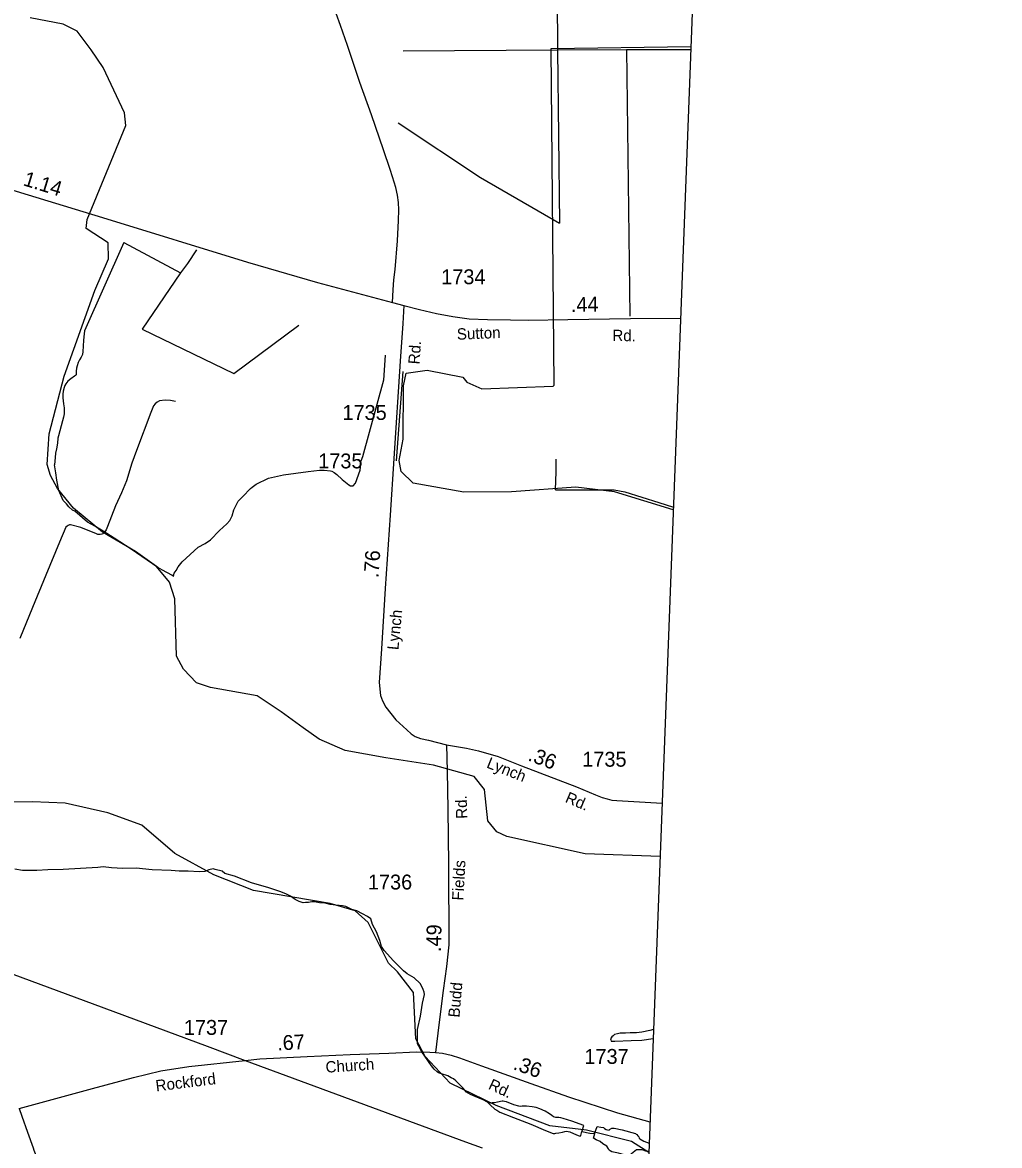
# Model space of a CAD drawing. Extents: x 2206922 to 2357709, y 510027 to 673830.
# Drawn here: x 2343846 to 2352056, y 542251 to 551690 of the extents above; entities that cross this region are included whole.
import ezdxf

# ---------------------------------------------------------------- set-up
doc = ezdxf.new("R2010")
doc.units = 0
for name, color, linetype in [('Exist Boundary Political CountyLine', 7, 'Continuous'), ('Exist Hydrographic Misc Water Feature', 7, 'Continuous'), ('Exist Road Non-System Type 51', 7, 'Continuous'), ('Exist Road Secondary Mileage Hundredths English Label', 7, 'Continuous'), ('Exist Road Secondary Type 51 Attributed', 7, 'Continuous'), ('Exist Road Secondary Type 51 Label', 7, 'Continuous'), ('Exist Road Secondary Type 51 Number Label', 7, 'Continuous'), ('Exist Utilities Electrical Transmission Line', 7, 'Continuous')]:
    doc.layers.add(name, color=color, linetype=linetype)

msp = doc.modelspace()

# ---------------------------------------------------------------- linework, layer by layer
at = {"layer": 'Exist Boundary Political CountyLine'}
msp.add_lwpolyline([(2352055.7, 585131.1), (2350627.1, 582133.9), (2348329.9, 521702.6)], dxfattribs=at)
at = {"layer": 'Exist Hydrographic Misc Water Feature'}
for p, q in [((2348334, 552334.2), (2348342.6, 551460.7)), ((2347045.4, 551453), (2348342.6, 551460.7)), ((2348342.6, 551460.7), (2348922.3, 551463.5)), ((2348342.6, 551460.7), (2348358, 550003.4)), ((2348922.3, 551463.5), (2349461.2, 551464.2)), ((2348922.3, 551463.5), (2348949.1, 549221.1)), ((2344697.8, 549839.7), (2345174.7, 549587.5)), ((2347041.5, 548758.1), (2346984.5, 548004.8))]:
    msp.add_line(p, q, dxfattribs=at)
for points in [[(2344053.9, 547974.5), (2344069.9, 548234.3), (2344197, 548718.6), (2344455, 549437.8), (2344568, 549705), (2344567, 549839.4), (2344382, 549959.9), (2344389, 550035.7), (2344713, 550823.3), (2344703.9, 550931.2), (2344523.9, 551311.2), (2344422, 551461.3), (2344303.9, 551617.3), (2344187, 551674.9), (2343911, 551729.5)], [(2347011.4, 548009.8), (2347044, 548186.9), (2347047.1, 548636.5), (2347070, 548742.5), (2347245.1, 548769.3), (2347546.2, 548709.2), (2347579, 548667.9), (2347705.1, 548610.6), (2348304, 548634.8), (2348313.1, 548641.7), (2348287, 551472.8), (2349462.1, 551487.1)], [(2347002.8, 550847), (2347693.8, 550387.5), (2348358, 550003.4)], [(2344697.8, 549839.7), (2344366.8, 549097.9), (2344362.9, 549072.1), (2344357.8, 549020.2), (2344356.2, 548970.2), (2344352.9, 548924), (2344349.2, 548899.8), (2344337.5, 548876), (2344323.8, 548853.8), (2344312.3, 548833.6), (2344304.3, 548805.7), (2344298.7, 548785.4), (2344296.5, 548759.4), (2344296.9, 548739.4), (2344295.5, 548727.5), (2344291.4, 548723.2), (2344283.2, 548717.2), (2344251.8, 548695.1), (2344228, 548674.8), (2344210.2, 548652.3), (2344202, 548638.5), (2344196.4, 548622.3), (2344187, 548592.1), (2344185.4, 548566), (2344183.7, 548536.3), (2344186.2, 548510.3), (2344190.3, 548484.2), (2344196.6, 548452.4), (2344196.8, 548426.4), (2344195.2, 548400.3), (2344189.5, 548374.4), (2344182.1, 548342.3), (2344170.8, 548300.1), (2344159.1, 548258.1), (2344147.4, 548216.1), (2344141.5, 548195.9), (2344140.4, 548155.9), (2344130.8, 548107.9), (2344123, 548069.7), (2344119.7, 548033.7), (2344114.4, 547971.7)], [(2345308.2, 549779.1), (2345231.5, 549664.1), (2345174.7, 549587.5)], [(2345174.7, 549587.5), (2344850.3, 549112), (2345622.6, 548741.2), (2346167.2, 549145.5)], [(2346892, 548894.5), (2346880.6, 548684.2), (2346704.2, 548038.4), (2346688.8, 548002.6)], [(2349203.4, 544681.3), (2348575.1, 544704.3), (2347915, 544848.4), (2347831.2, 544887.6), (2347755.1, 544979.7), (2347727, 545244.4), (2347642.1, 545352.5), (2347300.1, 545447.1), (2346899, 545509.7), (2346557, 545571.4), (2346339, 545667.6), (2346205.1, 545760.6), (2346020, 545897.6), (2345818, 546030.6), (2345426.1, 546100), (2345309, 546141.3), (2345198.9, 546255), (2345140.1, 546364.2), (2345125.1, 546846), (2345082, 546985.4), (2344971.9, 547118.7), (2344796, 547242.9), (2344519, 547405.7), (2344275, 547609.2), (2344140, 547774.4), (2344080, 547883.5), (2344053.9, 547974.5)], [(2345115.1, 547032.9), (2345100.9, 547044.8), (2345022.6, 547087.7), (2344982, 547109.3), (2344758.5, 547264.5), (2344615.6, 547356.6), (2344523.1, 547415.5), (2344452.5, 547456.5), (2344392, 547489.9), (2344285.2, 547582.7), (2344266.8, 547592.3), (2344234.4, 547620.3), (2344214.3, 547644), (2344188.2, 547673.9), (2344150.7, 547755.7), (2344133.5, 547843.9), (2344125.1, 547905.6), (2344120.6, 547939.5), (2344114.4, 547971.7)], [(2345115.1, 547032.9), (2345119, 547060.7), (2345138.2, 547085), (2345154.4, 547115.4), (2345187.9, 547155.8), (2345321.8, 547281.2), (2345381.8, 547309.9), (2345425.5, 547342.2), (2345502.4, 547421.5), (2345561.9, 547477.8), (2345589.3, 547504.5), (2345606.6, 547544.5), (2345622.2, 547594.9), (2345659.3, 547667.2), (2345698.6, 547707.4), (2345761.8, 547772.2), (2345775.7, 547784.3), (2345809.4, 547810.8), (2345912.9, 547860.2), (2346038.6, 547887.5), (2346245.9, 547915.9), (2346341.9, 547927.5), (2346381.9, 547927.9), (2346433.8, 547922.5), (2346446.3, 547919.1), (2346465.9, 547907.2), (2346486.2, 547891.5), (2346532.6, 547848.1), (2346589.4, 547803), (2346601.1, 547797.2), (2346609.3, 547797.2), (2346625.3, 547797.2), (2346643.1, 547817.7), (2346682.1, 547928.2), (2346685.6, 547952.4), (2346689, 547980.3), (2346688.8, 548002.6)], [(2349314.1, 547594.8), (2348821.2, 547746.6), (2348496.2, 547786), (2347955, 547744.5), (2347555, 547741.5), (2347129.1, 547819.5), (2347028, 547917.2), (2347011.4, 548009.8)], [(2348324.9, 547761), (2348331.1, 547913), (2348329.9, 548021)], [(2348324.9, 547761), (2348547, 547761.7), (2348818.7, 547763), (2348861, 547753.4), (2348906.9, 547746.1), (2349193.5, 547656), (2349315, 547617.7)], [(2349108.8, 542193.5), (2348962, 542284.8), (2348586.2, 542381.2), (2348277.2, 542418), (2347826.1, 542586.9), (2347440.1, 542774.8), (2347229.1, 542999.3), (2347152, 543147.2), (2347131.1, 543536.8), (2346996, 543711.9), (2346920.1, 543784.3), (2346749.1, 544125.3), (2346640, 544222.6), (2346431.1, 544286.4), (2345788, 544395), (2345453, 544525.9), (2345125.9, 544706.4), (2344849.1, 544944.5), (2344564.1, 545048), (2344205, 545128.7), (2343930.1, 545140.6), (2343164, 545132.6)], [(2345448.7, 544578.1), (2345413, 544567.6), (2345379.2, 544555.3), (2345331.2, 544550.4), (2345239.1, 544557.3), (2345161.2, 544558.5), (2345094.8, 544563.6), (2344935.2, 544569.7), (2344800.9, 544582.2), (2344688.8, 544580.8), (2344594.8, 544585.6), (2344525.1, 544592.9), (2344478.8, 544588.5), (2344333, 544580.4), (2344187.4, 544570.7), (2344059.7, 544569.2), (2343967.4, 544562), (2343925.6, 544563.4), (2343847.2, 544562.6), (2343781.6, 544573.7)], [(2347753.3, 542616.8), (2347717.2, 542634), (2347648.9, 542663.3), (2347610.5, 542680.8), (2347590, 542690.4), (2347576.5, 542700.6), (2347545.7, 542736), (2347487.3, 542795.5), (2347467, 542811.1), (2347446.9, 542821.1), (2347420.9, 542836.3), (2347366.5, 542853.8), (2347342.5, 542863.5), (2347330.2, 542871.4), (2347305.8, 542893.3), (2347282.1, 542920.9), (2347200.2, 543037.7), (2347175.8, 543087.3), (2347165.6, 543105.4), (2347165.2, 543143.2), (2347166, 543225.4), (2347190.6, 543337.6), (2347207.8, 543447.8), (2347222.6, 543521.8), (2347220.5, 543539.6), (2347213.8, 543563.7), (2347199.6, 543593.4), (2347187.7, 543613.4), (2347136.9, 543660.8), (2347078.6, 543693.9), (2347046.4, 543719.4), (2347012, 543755), (2346963.2, 543804.5), (2346884.2, 543891.4), (2346861.7, 543925.2), (2346849.4, 543973.3), (2346820.3, 544048.6), (2346787.9, 544110.3), (2346773.1, 544156.3), (2346744.8, 544175.9), (2346703, 544197.3), (2346656, 544224.6), (2346614.2, 544236.2), (2346564.2, 544259.5), (2346535.7, 544267), (2346477.8, 544272.5), (2346430.1, 544278), (2346389.9, 544287.3), (2346341.9, 544290.9), (2346299.4, 544298.5), (2346277.7, 544300.1), (2346247.8, 544293.7), (2346223.8, 544293.6), (2346203.9, 544291.4), (2346169.8, 544301), (2346135.8, 544318.2), (2346097.1, 544346), (2346058.9, 544365.5), (2346009.1, 544386.8), (2345914.4, 544417.6), (2345770, 544458), (2345627.3, 544516.4), (2345547.3, 544538.9), (2345522.5, 544556.8), (2345464.7, 544572), (2345448.7, 544578.1)], [(2349148.1, 543227.1), (2349117.1, 543218.7), (2349049.6, 543204.1), (2349005.5, 543199.4), (2348951.4, 543199), (2348912, 543196.4), (2348868.1, 543195.7), (2348845.6, 543191.4), (2348819.9, 543183.1), (2348810.3, 543173.2), (2348798.2, 543164.8), (2348786.3, 543148.8), (2348788.4, 543140.8), (2348792.7, 543128.8)], [(2348792.7, 543128.8), (2348822.6, 543129.1), (2348960.4, 543132.8), (2349050.4, 543137.9), (2349145.2, 543150.3)], [(2348546, 542368.3), (2348549.9, 542374.1), (2348563.6, 542418.3), (2348460.9, 542457.3), (2348390.4, 542478.4), (2348368.8, 542484.1), (2348352.6, 542486.2), (2348328.6, 542487.7), (2348306.7, 542493.5), (2348292.5, 542503.3), (2348274.3, 542519), (2348237.8, 542540.3), (2348191.9, 542559.8), (2348161.5, 542569.6), (2348129.3, 542575.2), (2348081.8, 542582.4), (2348059.6, 542582.5), (2348045.5, 542582.2), (2348029.5, 542578.1), (2348017.4, 542582), (2347973.5, 542593.4), (2347913, 542618.7), (2347897, 542622.4), (2347885.1, 542624.2), (2347876.9, 542624.2), (2347837.3, 542615.5), (2347813.3, 542609.4), (2347791.6, 542609), (2347781.4, 542606.9), (2347753.3, 542616.8)], [(2347753.3, 542616.8), (2347781.4, 542589), (2347809.9, 542563.3), (2347815.8, 542557.6), (2347832, 542547.8), (2347858.2, 542532.1), (2347970.6, 542487.2), (2348117.2, 542431.1), (2348239.8, 542378.6), (2348306.3, 542353.2), (2348318.2, 542351.4), (2348326.4, 542353.8), (2348352, 542358.1), (2348383.8, 542362.2), (2348403.9, 542368.5), (2348415.8, 542370.8), (2348443.7, 542367), (2348501.9, 542341.6), (2348522.4, 542332.1), (2348530.6, 542330), (2348536.4, 542336.1), (2348546, 542368.3)], [(2348654.1, 542353.6), (2348655.9, 542357.4), (2348673.5, 542411.9), (2348705.3, 542406.3), (2348727.1, 542402.6), (2348737.3, 542394.6), (2348751.7, 542386.8), (2348761.7, 542382.9), (2348775.9, 542381.1), (2348779.3, 542387.1), (2348797.2, 542397.4), (2348817.3, 542397.6), (2348885.6, 542384.5), (2348995.9, 542351.7), (2349003.7, 542345.6), (2349007.6, 542343.8), (2349016.4, 542332), (2349024.4, 542323.9), (2349028.3, 542312), (2349034.4, 542308.2), (2349066.4, 542288.8), (2349111.8, 542271.2)], [(2348546, 542368.3), (2348614.3, 542355.2), (2348654.1, 542353.6)], [(2349109.1, 542200.2), (2349083.6, 542204.7), (2349053.7, 542214.5), (2349033.6, 542216.3), (2349005.5, 542214), (2348950.1, 542169.2), (2348928.4, 542168.8), (2348912.2, 542170.9), (2348892.3, 542176.7), (2348854, 542186.1), (2348812.1, 542195.6), (2348797.8, 542199.4), (2348783.4, 542207.2), (2348775.7, 542213.3), (2348769.5, 542223.1), (2348755.4, 542244.8), (2348723.4, 542264.5), (2348699, 542284), (2348666.4, 542297.9), (2348642.6, 542313.6), (2348654.1, 542353.6)]]:
    msp.add_lwpolyline(points, dxfattribs=at)
at = {"layer": 'Exist Road Non-System Type 51'}
for points in [[(2346954.9, 549337.9), (2346959.2, 549443.2), (2346965.7, 549527.5), (2346976.5, 549614), (2346995.9, 549853.9), (2347004.6, 550026.8), (2347008.9, 550115.4), (2347004.6, 550178.1), (2346995.9, 550238.6), (2346982.9, 550303.5), (2346954.9, 550392.1), (2346935.4, 550454.8), (2346879.3, 550621.2), (2346777.7, 550913), (2346680.5, 551185.3), (2346576.8, 551496.6), (2346518.5, 551665.2), (2346481.8, 551766.8), (2346462.3, 551810), (2346445, 551829.5)], [(2345130.6, 548503.5), (2345089.6, 548511.8), (2345043.7, 548515.1), (2344996.3, 548509.3), (2344976.5, 548497.8), (2344960.5, 548484.3), (2344946.3, 548467.5), (2344924.3, 548411.3), (2344803.7, 548092.9), (2344765.3, 547986.7), (2344720.2, 547838.8), (2344676.7, 547737), (2344627.9, 547627.7), (2344558.9, 547455.1), (2344548.2, 547426.6), (2344538.8, 547409.1), (2344529.2, 547399.5), (2344520.1, 547393.3), (2344512.2, 547388.5), (2344498.5, 547386.1), (2344479.2, 547388.2), (2344466.9, 547393.3), (2344336.7, 547445.7), (2344250.6, 547468.6), (2344239.6, 547467.8), (2344229.7, 547463.7), (2344220, 547457.7), (2344210.8, 547448), (2344156.3, 547321.6), (2344041.7, 547046.3), (2343931.1, 546773), (2343824.1, 546513.8)]]:
    msp.add_lwpolyline(points, dxfattribs=at)
at = {"layer": 'Exist Road Secondary Type 51 Attributed'}
for points in [[(2341238.6, 550702.8), (2341837.3, 550641.5), (2342169.9, 550603.7), (2342493, 550567.8), (2342664.2, 550547.1), (2342775.6, 550533.9), (2342786.8, 550532.3), (2343074.3, 550484.5), (2343221.1, 550446.7), (2343413.4, 550390.6), (2343728.6, 550293.1), (2344517.3, 550051.2), (2345735.2, 549675.6), (2346325.9, 549505), (2346954.9, 549337.9), (2347051.4, 549312.2)], [(2347051.4, 549312.2), (2347042.7, 549160.9), (2347019, 548842.5), (2346965.5, 548024.3), (2346936, 547548), (2346893.6, 546933.4), (2346862.3, 546425.7), (2346842, 546142.8), (2346854.9, 546035), (2346871.5, 545989.8), (2346899.1, 545935.5), (2346982, 545828.6), (2347074.1, 545743.8), (2347111, 545711.6), (2347145.9, 545688.5), (2347190.2, 545672.9), (2347256.5, 545659), (2347407.5, 545620.3)], [(2347051.4, 549312.2), (2347181.7, 549278.4), (2347325.7, 549243.8), (2347462.5, 549217.8), (2347599.4, 549200.6), (2347752, 549193.3), (2347945.3, 549191.4), (2348094.4, 549189.2), (2348429.2, 549193.5), (2348955.3, 549203.3), (2349375.4, 549205.6)], [(2347407.5, 545620.3), (2347413.6, 545398), (2347418.5, 545077.3), (2347424.7, 544614.1), (2347429.6, 543937.2), (2347409.9, 543755.4), (2347381.7, 543553.9), (2347343.6, 543265.6), (2347315.4, 543034.2)], [(2347407.5, 545620.3), (2347575.7, 545592.1), (2347677.6, 545568.7), (2347842.2, 545520.2), (2348038.6, 545441.6), (2348501.5, 545264.7), (2348661.9, 545198.7), (2348716.4, 545175.6), (2348759.4, 545163.9), (2348797.4, 545153.5), (2348840.4, 545151.6), (2349220.4, 545130)], [(2343818.6, 542561.7), (2344433.8, 542729.2), (2344777.4, 542822), (2345008.8, 542879.5), (2345243.1, 542916.2), (2345717.2, 542967.1), (2345839.6, 542980.2), (2346237.8, 542999.6), (2346600, 543015.4), (2346923.4, 543026.2), (2347157.7, 543037.7), (2347268.4, 543037), (2347315.4, 543034.2)], [(2347315.4, 543034.2), (2347375.6, 543026.8), (2347446.8, 543010.9), (2347516.8, 542987.5), (2347702.4, 542921.2), (2348117.5, 542772.2), (2348435.2, 542661.7), (2348846.6, 542526.8), (2349118.6, 542450.3)], [(2343818.6, 542561.7), (2343840.2, 542498.4), (2343889.1, 542363.2), (2343935, 542232.7), (2343942.2, 542212.2), (2344012.8, 542032.5), (2344083.2, 541845.6), (2344162.5, 541640.2), (2344201.4, 541534.3)]]:
    msp.add_lwpolyline(points, dxfattribs=at)
at = {"layer": 'Exist Utilities Electrical Transmission Line'}
for points in [[(2343288.4, 543870.2), (2343675.8, 543725.4), (2344529.2, 543407.7), (2345396.6, 543086.3), (2345717.2, 542967.1)], [(2345717.2, 542967.1), (2346240.1, 542772.6), (2347567.4, 542282.7), (2347708, 542232.7)]]:
    msp.add_lwpolyline(points, dxfattribs=at)

# ---------------------------------------------------------------- texts
at = {"layer": 'Exist Road Secondary Mileage Hundredths English Label'}
for s, rotation, p in [('1.14', 342.9511, (2343844.3, 550323)), ('.44', 1.05935, (2348454.8, 549256.5)), ('.76', 86.0569, (2346836.9, 547018.9)), ('.36', 339.08424, (2348085.8, 545490.5)), ('.49', 88.85025, (2347363, 543876.6)), ('.67', 2.79181, (2345988.5, 543050)), ('.36', 340.25094, (2347962.2, 542894.4))]:
    msp.add_text(s, height=125, rotation=rotation, dxfattribs=at).set_placement(p)
at = {"layer": 'Exist Road Secondary Type 51 Label'}
for s, rotation, p in [('Sutton', 2.43265, (2347497.6, 549023.5)), ('Rd.', 359.09783, (2348801.7, 549013.5)), ('Rd.', 86.03594, (2347181.8, 548814.6)), ('Lynch', 84.39056, (2347004.1, 546413)), ('Lynch', 338.32276, (2347738.7, 545430.1)), ('Rd.', 336.89378, (2348398.7, 545140.2)), ('Rd.', 91.93031, (2347584.8, 544998.8)), ('Fields', 86.75938, (2347549.6, 544308.6)), ('Budd', 85.1111, (2347517.3, 543324.3)), ('Church', 3.7287, (2346395.5, 542862.8)), ('Rockford', 7.05242, (2344970.3, 542705.6)), ('Rd.', 335.02021, (2347753.2, 542730.2))]:
    msp.add_text(s, height=95, rotation=rotation, dxfattribs=at).set_placement(p)
at = {"layer": 'Exist Road Secondary Type 51 Number Label'}
for s, p in [('1734', (2347364.2, 549490.4)), ('1735', (2346534.3, 548349.9)), ('1735', (2346330.7, 547942.7)), ('1735', (2348549.7, 545435.4)), ('1736', (2346748.4, 544403.3)), ('1737', (2345201.8, 543181.4)), ('1737', (2348567.4, 542937.5))]:
    msp.add_text(s, height=125, dxfattribs=at).set_placement(p)

doc.saveas('drawing.dxf')
